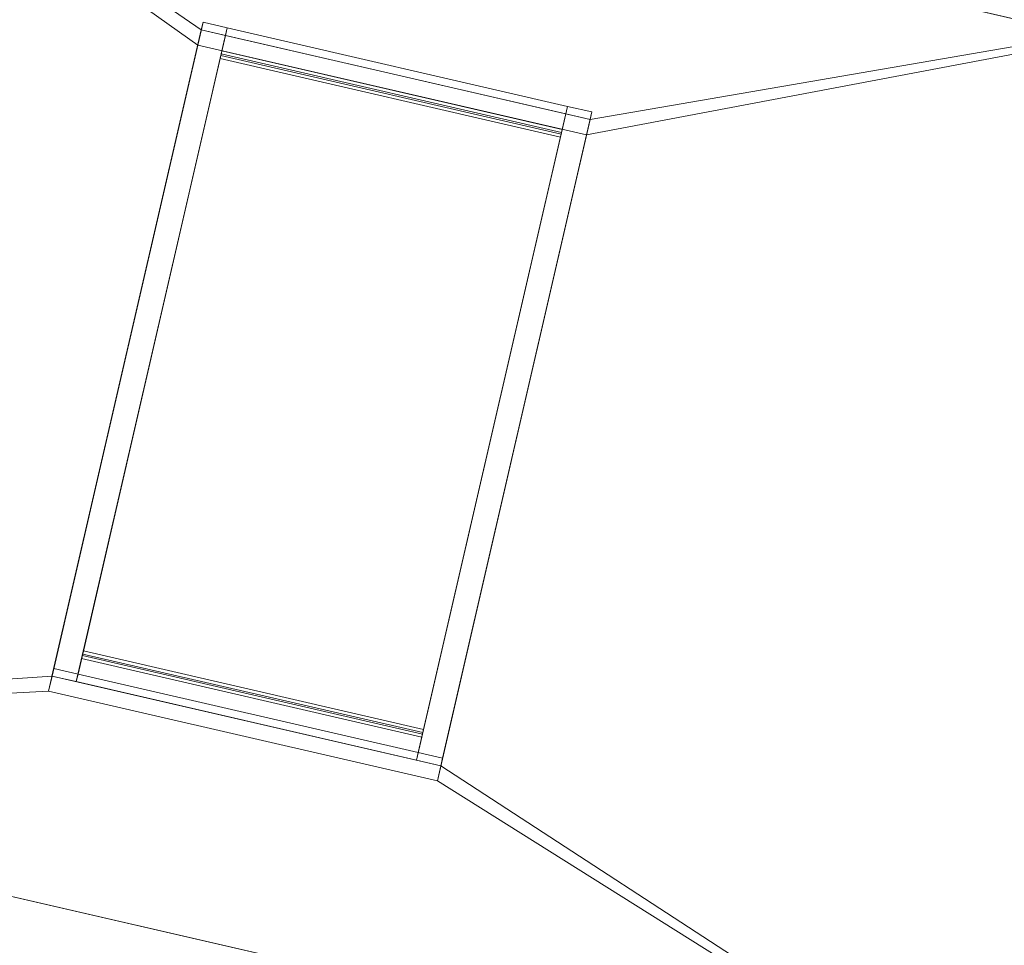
# Model space of a CAD drawing. Header units: millimetres. Extents: x -430348 to -225823, y -86243 to 5084.
# Tile 844 of 1056: x -323477 to -321503, y -62807 to -60951. Entities that reach past the tile are written whole.
import ezdxf

# ---------------------------------------------------------------- set-up
doc = ezdxf.new("R2010")
doc.units = ezdxf.units.MM
for name, color, linetype, lineweight in [('A-GLAZ-CURT', 52, 'Continuous', 9), ('A-GLAZ-CWMG', 51, 'Continuous', 9), ('A-ROOF', 132, 'Continuous', 9), ('A-WALL', 113, 'Continuous', 9)]:
    doc.layers.add(name, color=color, linetype=linetype, lineweight=lineweight)

# ---------------------------------------------------------------- blocks, each defined once
blk = doc.blocks.new('System Panel - Glazed-555633-_3D_ Copy 1')
at = {"layer": 'A-GLAZ-CURT', "transparency": 33554471}
mesh = blk.add_polyface(dxfattribs=at)
corners = [(-350, 5), (-350, 5, 1300), (350, 5, 1300), (350, 5)]
mesh.append_faces([[corners[k] for k in face] for face in [(1, 2, 3, 0)]])
mesh = blk.add_polyface(dxfattribs=at)
corners = [(350, -5), (-350, -5), (-350, 5), (350, 5)]
mesh.append_faces([[corners[k] for k in face] for face in [(0, 1, 2, 3)]])
mesh = blk.add_polyface(dxfattribs=at)
corners = [(-350, -5, 1300), (350, -5, 1300), (350, 5, 1300), (-350, 5, 1300)]
mesh.append_faces([[corners[k] for k in face] for face in [(0, 1, 2, 3)]])
mesh = blk.add_polyface(dxfattribs=at)
corners = [(-350, -5), (-350, -5, 1300), (-350, 5, 1300), (-350, 5)]
mesh.append_faces([[corners[k] for k in face] for face in [(0, 1, 2, 3)]])
mesh = blk.add_polyface(dxfattribs=at)
corners = [(350, -5, 1300), (350, -5), (350, 5), (350, 5, 1300)]
mesh.append_faces([[corners[k] for k in face] for face in [(0, 1, 2, 3)]])
mesh = blk.add_polyface(dxfattribs=at)
corners = [(-350, -5), (350, -5), (350, -5, 1300), (-350, -5, 1300)]
mesh.append_faces([[corners[k] for k in face] for face in [(3, 0, 1, 2)]])
blk = doc.blocks.new('Rectangular Mullion - 50mm x 50mm-498029-_3D_ Copy 1')
at = {"layer": 'A-GLAZ-CWMG'}
mesh = blk.add_polyface(dxfattribs=at)
corners = [(0, 25), (-50, 25), (-50, -25), (0, -25)]
mesh.append_faces([[corners[k] for k in face] for face in [(2, 3, 0, 1)]])
mesh = blk.add_polyface(dxfattribs=at)
corners = [(0, 25, -700), (0, -25, -700), (-50, -25, -700), (-50, 25, -700)]
mesh.append_faces([[corners[k] for k in face] for face in [(0, 1, 2, 3)]])
mesh = blk.add_polyface(dxfattribs=at)
corners = [(-50, 25), (0, 25), (0, 25, -700), (-50, 25, -700)]
mesh.append_faces([[corners[k] for k in face] for face in [(0, 1, 2, 3)]])
mesh = blk.add_polyface(dxfattribs=at)
corners = [(-50, -25), (-50, 25), (-50, 25, -700), (-50, -25, -700)]
mesh.append_faces([[corners[k] for k in face] for face in [(0, 1, 2, 3)]])
mesh = blk.add_polyface(dxfattribs=at)
corners = [(0, 25), (0, -25), (0, -25, -700), (0, 25, -700)]
mesh.append_faces([[corners[k] for k in face] for face in [(0, 1, 2, 3)]])
mesh = blk.add_polyface(dxfattribs=at)
corners = [(0, -25), (-50, -25), (-50, -25, -700), (0, -25, -700)]
mesh.append_faces([[corners[k] for k in face] for face in [(0, 1, 2, 3)]])
blk = doc.blocks.new('Rectangular Mullion - 50mm x 50mm-391303-_3D_ Copy 1')
at = {"layer": 'A-GLAZ-CWMG'}
mesh = blk.add_polyface(dxfattribs=at)
corners = [(0, 25), (-50, 25), (-50, -25), (0, -25)]
mesh.append_faces([[corners[k] for k in face] for face in [(2, 3, 0, 1)]])
mesh = blk.add_polyface(dxfattribs=at)
corners = [(0, 25, -1400), (0, -25, -1400), (-50, -25, -1400), (-50, 25, -1400)]
mesh.append_faces([[corners[k] for k in face] for face in [(0, 1, 2, 3)]])
mesh = blk.add_polyface(dxfattribs=at)
corners = [(-50, 25), (0, 25), (0, 25, -1400), (-50, 25, -1400)]
mesh.append_faces([[corners[k] for k in face] for face in [(3, 0, 1, 2)]])
mesh = blk.add_polyface(dxfattribs=at)
corners = [(-50, -25), (-50, 25), (-50, 25, -1400), (-50, -25, -1400)]
mesh.append_faces([[corners[k] for k in face] for face in [(3, 0, 1, 2)]])
mesh = blk.add_polyface(dxfattribs=at)
corners = [(0, 25), (0, -25), (0, -25, -1400), (0, 25, -1400)]
mesh.append_faces([[corners[k] for k in face] for face in [(3, 0, 1, 2)]])
mesh = blk.add_polyface(dxfattribs=at)
corners = [(0, -25), (-50, -25), (-50, -25, -1400), (0, -25, -1400)]
mesh.append_faces([[corners[k] for k in face] for face in [(3, 0, 1, 2)]])
blk = doc.blocks.new('Rectangular Mullion - 50mm x 50mm-498031-_3D_ Copy 1')
at = {"layer": 'A-GLAZ-CWMG'}
mesh = blk.add_polyface(dxfattribs=at)
corners = [(0, 25), (-50, 25), (-50, -25), (0, -25)]
mesh.append_faces([[corners[k] for k in face] for face in [(2, 3, 0, 1)]])
mesh = blk.add_polyface(dxfattribs=at)
corners = [(0, 25, -700), (0, -25, -700), (-50, -25, -700), (-50, 25, -700)]
mesh.append_faces([[corners[k] for k in face] for face in [(0, 1, 2, 3)]])
mesh = blk.add_polyface(dxfattribs=at)
corners = [(-50, 25), (0, 25), (0, 25, -700), (-50, 25, -700)]
mesh.append_faces([[corners[k] for k in face] for face in [(0, 1, 2, 3)]])
mesh = blk.add_polyface(dxfattribs=at)
corners = [(-50, -25), (-50, 25), (-50, 25, -700), (-50, -25, -700)]
mesh.append_faces([[corners[k] for k in face] for face in [(0, 1, 2, 3)]])
mesh = blk.add_polyface(dxfattribs=at)
corners = [(0, 25), (0, -25), (0, -25, -700), (0, 25, -700)]
mesh.append_faces([[corners[k] for k in face] for face in [(0, 1, 2, 3)]])
mesh = blk.add_polyface(dxfattribs=at)
corners = [(0, -25), (-50, -25), (-50, -25, -700), (0, -25, -700)]
mesh.append_faces([[corners[k] for k in face] for face in [(0, 1, 2, 3)]])
blk = doc.blocks.new('Rectangular Mullion - 50mm x 50mm-391305-_3D_ Copy 1')
at = {"layer": 'A-GLAZ-CWMG'}
mesh = blk.add_polyface(dxfattribs=at)
corners = [(0, 25), (-50, 25), (-50, -25), (0, -25)]
mesh.append_faces([[corners[k] for k in face] for face in [(2, 3, 0, 1)]])
mesh = blk.add_polyface(dxfattribs=at)
corners = [(0, 25, -1400), (0, -25, -1400), (-50, -25, -1400), (-50, 25, -1400)]
mesh.append_faces([[corners[k] for k in face] for face in [(0, 1, 2, 3)]])
mesh = blk.add_polyface(dxfattribs=at)
corners = [(-50, 25), (0, 25), (0, 25, -1400), (-50, 25, -1400)]
mesh.append_faces([[corners[k] for k in face] for face in [(3, 0, 1, 2)]])
mesh = blk.add_polyface(dxfattribs=at)
corners = [(-50, -25), (-50, 25), (-50, 25, -1400), (-50, -25, -1400)]
mesh.append_faces([[corners[k] for k in face] for face in [(3, 0, 1, 2)]])
mesh = blk.add_polyface(dxfattribs=at)
corners = [(0, 25), (0, -25), (0, -25, -1400), (0, 25, -1400)]
mesh.append_faces([[corners[k] for k in face] for face in [(3, 0, 1, 2)]])
mesh = blk.add_polyface(dxfattribs=at)
corners = [(0, -25), (-50, -25), (-50, -25, -1400), (0, -25, -1400)]
mesh.append_faces([[corners[k] for k in face] for face in [(3, 0, 1, 2)]])

msp = doc.modelspace()

# ---------------------------------------------------------------- block references
at = {"layer": 'A-GLAZ-CURT', "transparency": 33554471, "extrusion": (-0.213697, -0.925624, 0.312335)}
msp.add_blockref('System Panel - Glazed-555633-_3D_ Copy 1', (-300715.8, 18236.9, 145087.6), dxfattribs=at)
at = {"layer": 'A-GLAZ-CWMG', "extrusion": (0.213697, 0.925624, -0.312335)}
msp.add_blockref('Rectangular Mullion - 50mm x 50mm-391305-_3D_ Copy 1', (301115.8, 18236.9, -145037.6), dxfattribs=at)
at = {"layer": 'A-GLAZ-CWMG', "extrusion": (0.97437, -0.224951, 0), "rotation": 341.8}
msp.add_blockref('Rectangular Mullion - 50mm x 50mm-498031-_3D_ Copy 1', (-132085.7, 62624.8, -300365.8), dxfattribs=at)
at = {"layer": 'A-GLAZ-CWMG', "extrusion": (-0.213697, -0.925624, 0.312335)}
msp.add_blockref('Rectangular Mullion - 50mm x 50mm-391303-_3D_ Copy 1', (-300315.8, 18236.9, 146437.6), dxfattribs=at)
at = {"layer": 'A-GLAZ-CWMG', "extrusion": (-0.97437, 0.224951, 0), "rotation": 18.20000000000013}
msp.add_blockref('Rectangular Mullion - 50mm x 50mm-498029-_3D_ Copy 1', (133415.6, 63062.1, 301065.8), dxfattribs=at)

# ---------------------------------------------------------------- meshes
at = {"layer": 'A-ROOF'}
mesh = msp.add_polyface(dxfattribs=at)
corners = [(-324661.1, -59908, 62269.6), (-320583.2, -60849.5, 62269.6), (-321171.8, -63399.3, 63130), (-325472.9, -62406.3, 63130), (-323418.9, -62297.9, 62943.4), (-322639.4, -62477.9, 62943.4), (-322340.3, -61182, 62506.1), (-323119.8, -61002.1, 62506.1)]
mesh.append_faces([[corners[k] for k in face] for face in [(7, 0, 1, 6), (2, 5, 6, 1)]], dxfattribs={"vtx0": -1, "vtx2": -1})
mesh.append_faces([[corners[k] for k in face] for face in [(7, 4, 3, 0), (2, 3, 4, 5)]], dxfattribs={"vtx1": -1, "vtx3": -1})
mesh = msp.add_polyface(dxfattribs=at)
corners = [(-325472.9, -62406.3, 63235.3), (-321171.8, -63399.3, 63235.3), (-320583.2, -60849.5, 62374.9), (-324661.1, -59908, 62374.9), (-322632.4, -62447.5, 63038.4), (-323411.9, -62267.5, 63038.4), (-323112.7, -60971.6, 62601.1), (-322333.2, -61151.6, 62601.1)]
mesh.append_faces([[corners[k] for k in face] for face in [(0, 5, 6, 3), (5, 0, 1, 4)]], dxfattribs={"vtx0": -1, "vtx2": -1})
mesh.append_faces([[corners[k] for k in face] for face in [(2, 3, 6, 7), (7, 4, 1, 2)]], dxfattribs={"vtx1": -1, "vtx3": -1})
mesh = msp.add_polyface(dxfattribs=at)
corners = [(-318592.4, -63840.9, 64710), (-316906.2, -66539.3, 66314.9), (-318165.5, -67326.2, 67063.9), (-332868.8, -63931.7, 67063.9), (-332936.9, -63916, 67063.9), (-332194.6, -60700.6, 64710), (-332126.4, -60716.3, 64710)]
mesh.append_faces([[corners[k] for k in face] for face in [(0, 3, 6)]], dxfattribs={"vtx0": -1, "vtx1": -1})
mesh.append_faces([[corners[k] for k in face] for face in [(5, 6, 3, 4)]], dxfattribs={"vtx1": -1})
mesh.append_faces([[corners[k] for k in face] for face in [(0, 1, 2, 3)]], dxfattribs={"vtx3": -1})
mesh = msp.add_polyface(dxfattribs=at)
corners = [(-318592.4, -63840.9, 64832.8), (-332194.6, -60700.6, 64832.8), (-332936.9, -63916, 67186.7), (-318165.5, -67326.2, 67186.7), (-316906.2, -66539.3, 66437.7)]
mesh.append_faces([[corners[k] for k in face] for face in [(3, 4, 0)]], dxfattribs={"vtx2": -1})
mesh.append_faces([[corners[k] for k in face] for face in [(0, 1, 2, 3)]], dxfattribs={"vtx3": -1})
mesh = msp.add_polyface(dxfattribs=at)
corners = [(-332194.6, -60700.6, 64710), (-332194.6, -60700.6, 64832.8), (-318592.4, -63840.9, 64832.8), (-318592.4, -63840.9, 64710), (-332126.4, -60716.3, 64710)]
mesh.append_faces([[corners[k] for k in face] for face in [(2, 3, 4)]], dxfattribs={"vtx2": -1})
mesh.append_faces([[corners[k] for k in face] for face in [(4, 0, 1, 2)]], dxfattribs={"vtx3": -1})
mesh = msp.add_polyface(dxfattribs=at)
corners = [(-323411.9, -62267.5, 63038.4), (-323418.9, -62297.9, 62943.4), (-323119.8, -61002.1, 62506.1), (-323112.7, -60971.6, 62601.1)]
mesh.append_faces([[corners[k] for k in face] for face in [(3, 0, 1, 2)]])
mesh = msp.add_polyface(dxfattribs=at)
corners = [(-322340.3, -61182, 62506.1), (-322333.2, -61151.6, 62601.1), (-323112.7, -60971.6, 62601.1), (-323119.8, -61002.1, 62506.1)]
mesh.append_faces([[corners[k] for k in face] for face in [(1, 2, 3, 0)]])
mesh = msp.add_polyface(dxfattribs=at)
corners = [(-322639.4, -62477.9, 62943.4), (-322632.4, -62447.5, 63038.4), (-322333.2, -61151.6, 62601.1), (-322340.3, -61182, 62506.1)]
mesh.append_faces([[corners[k] for k in face] for face in [(1, 2, 3, 0)]])
mesh = msp.add_polyface(dxfattribs=at)
corners = [(-323418.9, -62297.9, 62943.4), (-323411.9, -62267.5, 63038.4), (-322632.4, -62447.5, 63038.4), (-322639.4, -62477.9, 62943.4)]
mesh.append_faces([[corners[k] for k in face] for face in [(1, 2, 3, 0)]])
mesh = msp.add_polyface(dxfattribs=at)
corners = [(-321171.8, -63399.3, 63235.3), (-325472.9, -62406.3, 63235.3), (-325472.9, -62406.3, 63130), (-321171.8, -63399.3, 63130)]
mesh.append_faces([[corners[k] for k in face] for face in [(1, 2, 3, 0)]])
at = {"layer": 'A-WALL'}
mesh = msp.add_polyface(dxfattribs=at)
corners = [(-318492.7, -64325.7, 59055.2), (-325272.3, -62760.5, 59055.2), (-325564.6, -62693, 59055.2), (-326621.8, -62449, 59055.2), (-326914.1, -62381.5, 59055.2), (-337272.8, -59990, 59055.2), (-337565.1, -59922.5, 59055.2), (-338713.7, -59657.3, 59055.2), (-339006, -59589.9, 59055.2), (-349473.9, -57173.2, 59055.2), (-349766.2, -57105.7, 59055.2), (-349698.7, -56813.4, 59055.2), (-344281.8, -58064, 59055.2), (-344087, -58108.9, 59055.2), (-338776.6, -59334.9, 59055.2), (-338581.8, -59379.9, 59055.2), (-337490.2, -59631.9, 59055.2), (-337295.3, -59676.9, 59055.2), (-332676.8, -60743.2, 59055.2), (-332482, -60788.2, 59055.2), (-332086.3, -60879.5, 59055.2), (-331794, -60947, 59055.2), (-327096, -62031.6, 59055.2), (-326803.7, -62099.1, 59055.2), (-325472.9, -62406.3, 59055.2), (-325179.5, -62474.1, 59055.2), (-321464.2, -63331.8, 59055.2), (-321171.8, -63399.3, 59055.2), (-318425.2, -64033.4, 59055.2)]
mesh.append_faces([[corners[k] for k in face] for face in [(0, 27, 28)]], dxfattribs={"vtx0": -1})
mesh.append_faces([[corners[k] for k in face] for face in [(24, 3, 23)]], dxfattribs={"vtx0": -1, "vtx1": -1})
mesh.append_faces([[corners[k] for k in face] for face in [(5, 18, 19), (20, 4, 5, 19), (23, 3, 4, 22), (6, 16, 17), (9, 12, 13)]], dxfattribs={"vtx0": -1, "vtx2": -1})
mesh.append_faces([[corners[k] for k in face] for face in [(24, 1, 2, 3), (4, 20, 21, 22), (1, 24, 25, 26)]], dxfattribs={"vtx0": -1, "vtx3": -1})
mesh.append_faces([[corners[k] for k in face] for face in [(7, 8, 14, 15), (8, 9, 13, 14), (5, 6, 17, 18), (6, 7, 15, 16), (0, 1, 26, 27)]], dxfattribs={"vtx1": -1, "vtx3": -1})
mesh.append_faces([[corners[k] for k in face] for face in [(9, 10, 11, 12)]], dxfattribs={"vtx3": -1})
mesh = msp.add_polyface(dxfattribs=at)
corners = [(-318425.2, -64033.4, 59055.2), (-321171.8, -63399.3, 59055.2), (-321464.2, -63331.8, 59055.2), (-325179.5, -62474.1, 59055.2), (-325472.9, -62406.3, 59055.2), (-326803.7, -62099.1, 59055.2), (-327096, -62031.6, 59055.2), (-331794, -60947, 59055.2), (-332086.3, -60879.5, 59055.2), (-332482, -60788.2, 59055.2), (-332676.8, -60743.2, 59055.2), (-337295.3, -59676.9, 59055.2), (-337490.2, -59631.9, 59055.2), (-338581.8, -59379.9, 59055.2), (-338776.6, -59334.9, 59055.2), (-344087, -58108.9, 59055.2), (-344281.8, -58064, 59055.2), (-349698.7, -56813.4, 59055.2), (-349698.7, -56813.4, 64617), (-332160.2, -60862.5, 64617), (-332160.2, -60862.5, 64817), (-318480, -64020.8, 64817), (-318425.2, -64033.4, 64857.1), (-318648.2, -63981.9, 63579.7), (-318648.2, -63981.9, 64579.7), (-319505.7, -63784, 64579.7), (-319505.7, -63784, 63579.7), (-321298.5, -63370.1, 63450), (-321298.5, -63370.1, 64710), (-322701.6, -63046.1, 64710), (-322701.6, -63046.1, 63450), (-324230.5, -62693.2, 63450), (-324230.5, -62693.2, 64710), (-325107.4, -62490.7, 64710), (-325107.4, -62490.7, 63450), (-325637.4, -62368.4, 63450), (-325637.4, -62368.4, 64710), (-326296.2, -62216.3, 64710), (-326296.2, -62216.3, 63450), (-326958.7, -62063.3, 63450), (-326958.7, -62063.3, 64710), (-327835.7, -61860.8, 64710), (-327835.7, -61860.8, 63450), (-329394.6, -61500.9, 63450), (-329394.6, -61500.9, 64710), (-330758.8, -61186, 64710), (-330758.8, -61186, 63450), (-333339, -60590.3, 63250), (-333339, -60590.3, 64510), (-334625.2, -60293.4, 64510), (-334625.2, -60293.4, 63250), (-336301.1, -59906.4, 63250), (-336301.1, -59906.4, 64510), (-337119.6, -59717.5, 64510), (-337119.6, -59717.5, 63250), (-337801.6, -59560, 63250), (-337801.6, -59560, 64510), (-338366.8, -59429.5, 64510), (-338366.8, -59429.5, 63250), (-339019.6, -59278.8, 63250), (-339019.6, -59278.8, 64510), (-339877.1, -59080.9, 64510), (-339877.1, -59080.9, 63250), (-341523.7, -58700.7, 63250), (-341523.7, -58700.7, 64510), (-342809.9, -58403.8, 64510), (-342809.9, -58403.8, 63250), (-345421.2, -57800.9, 63250), (-345421.2, -57800.9, 64510), (-346707.4, -57504, 64510), (-346707.4, -57504, 63250), (-348480.7, -57094.6, 63250), (-348480.7, -57094.6, 64510), (-349201.8, -56928.1, 64510), (-349201.8, -56928.1, 63250), (-344697, -57968.1, 61019.9), (-344697, -57968.1, 62019.9), (-345281.6, -57833.1, 62019.9), (-345281.6, -57833.1, 61019.9), (-346846.2, -57471.9, 60762.9), (-346846.2, -57471.9, 62022.9), (-347567.2, -57305.5, 62022.9), (-347567.2, -57305.5, 60762.9), (-348480.7, -57094.6, 59750), (-348480.7, -57094.6, 61750), (-349201.8, -56928.1, 61750), (-349201.8, -56928.1, 59750), (-332086.3, -60879.5, 60653.9), (-332086.3, -60879.5, 61913.9), (-333372.5, -60582.6, 61913.9), (-333372.5, -60582.6, 60653.9), (-318648.2, -63981.9, 60928.8), (-318648.2, -63981.9, 61928.8), (-319505.7, -63784, 61928.8), (-319505.7, -63784, 60928.8), (-320597, -63532, 60928.8), (-320597, -63532, 61928.8), (-321171.8, -63399.3, 61928.8), (-321171.8, -63399.3, 60928.8), (-325637.4, -62368.4, 62306.2), (-326554.4, -62156.7, 62306.2), (-326554.4, -62156.7, 59686.2), (-325637.4, -62368.4, 59686.2)]
mesh.append_faces([[corners[k] for k in face] for face in [(95, 1, 98), (23, 92, 26), (31, 99, 34), (38, 40, 37), (34, 36, 33), (39, 100, 42), (60, 57, 59), (72, 69, 71)]], dxfattribs={"vtx0": -1, "vtx1": -1})
mesh.append_faces([[corners[k] for k in face] for face in [(94, 1, 95, 93), (46, 47, 19, 45), (29, 32, 21, 28), (23, 22, 92), (11, 51, 90), (58, 14, 59, 57), (53, 56, 19, 52)]], dxfattribs={"vtx0": -1, "vtx1": -1, "vtx2": -1})
mesh.append_faces([[corners[k] for k in face] for face in [(43, 100, 6, 87), (98, 99, 31, 30)]], dxfattribs={"vtx0": -1, "vtx1": -1, "vtx2": -1, "vtx3": -1})
mesh.append_faces([[corners[k] for k in face] for face in [(98, 3, 102, 99), (88, 47, 46, 43), (42, 100, 43, 44), (20, 33, 36, 37), (34, 99, 35, 36), (38, 100, 39, 40), (20, 37, 40, 41), (66, 15, 75, 76), (71, 81, 84, 85), (18, 65, 68, 69), (18, 69, 72, 73)]], dxfattribs={"vtx0": -1, "vtx1": -1, "vtx3": -1})
mesh.append_faces([[corners[k] for k in face] for face in [(0, 91, 92, 22), (93, 95, 96), (101, 5, 6, 100), (102, 3, 4), (30, 31, 32, 29), (24, 21, 22, 23), (33, 20, 21, 32), (44, 41, 42), (45, 19, 20), (47, 88, 89, 50), (75, 15, 16, 78), (17, 86, 83, 16), (82, 83, 84, 81), (19, 60, 61), (85, 74, 71)]], dxfattribs={"vtx0": -1, "vtx2": -1})
mesh.append_faces([[corners[k] for k in face] for face in [(26, 92, 93, 96), (21, 24, 25, 28), (19, 48, 49, 52), (50, 89, 90, 51), (83, 82, 79, 16), (67, 76, 77, 80), (19, 56, 57, 60), (64, 18, 19, 61), (67, 65, 66, 76), (71, 69, 70, 81), (18, 73, 74, 85)]], dxfattribs={"vtx0": -1, "vtx2": -1, "vtx3": -1})
mesh.append_faces([[corners[k] for k in face] for face in [(98, 1, 2, 3), (87, 6, 7, 8), (87, 8, 9, 10)]], dxfattribs={"vtx0": -1, "vtx3": -1})
mesh.append_faces([[corners[k] for k in face] for face in [(87, 88, 43), (47, 48, 19), (77, 78, 80), (62, 59, 14), (66, 63, 15), (67, 68, 65), (64, 65, 18)]], dxfattribs={"vtx1": -1, "vtx2": -1})
mesh.append_faces([[corners[k] for k in face] for face in [(96, 97, 27, 26), (44, 45, 20, 41), (12, 13, 55, 54), (14, 15, 63, 62), (79, 80, 78, 16)]], dxfattribs={"vtx1": -1, "vtx2": -1, "vtx3": -1})
mesh.append_faces([[corners[k] for k in face] for face in [(94, 91, 0, 1), (97, 98, 30, 27), (101, 102, 4, 5), (99, 100, 38, 35), (25, 26, 27, 28), (54, 51, 11, 12), (13, 14, 58, 55), (90, 87, 10, 11), (49, 50, 51, 52), (85, 86, 17, 18), (80, 81, 70, 67), (53, 54, 55, 56), (61, 62, 63, 64)]], dxfattribs={"vtx1": -1, "vtx3": -1})
mesh = msp.add_polyface(dxfattribs=at)
corners = [(-349766.2, -57105.7, 59055.2), (-349473.9, -57173.2, 59055.2), (-339006, -59589.9, 59055.2), (-338713.7, -59657.3, 59055.2), (-337565.1, -59922.5, 59055.2), (-337272.8, -59990, 59055.2), (-326914.1, -62381.5, 59055.2), (-326621.8, -62449, 59055.2), (-325564.6, -62693, 59055.2), (-325272.3, -62760.5, 59055.2), (-318492.7, -64325.7, 59055.2), (-318492.7, -64325.7, 65031), (-332227.7, -61154.8, 65031), (-332227.7, -61154.8, 64831), (-349473.9, -57173.2, 64831), (-349493.4, -57168.7, 64831), (-349766.2, -57105.7, 64631.3), (-318715.7, -64274.2, 64579.7), (-318715.7, -64274.2, 63579.7), (-319573.2, -64076.3, 63579.7), (-319573.2, -64076.3, 64579.7), (-321366, -63662.4, 64710), (-321366, -63662.4, 63450), (-322769.1, -63338.4, 63450), (-322769.1, -63338.4, 64710), (-324298, -62985.5, 64710), (-324298, -62985.5, 63450), (-325174.9, -62783, 63450), (-325174.9, -62783, 64710), (-325704.9, -62660.7, 64710), (-325704.9, -62660.7, 63450), (-326363.6, -62508.6, 63450), (-326363.6, -62508.6, 64710), (-327026.2, -62355.6, 64710), (-327026.2, -62355.6, 63450), (-327903.1, -62153.2, 63450), (-327903.1, -62153.2, 64710), (-329462.1, -61793.2, 64710), (-329462.1, -61793.2, 63450), (-330826.3, -61478.3, 63450), (-330826.3, -61478.3, 64710), (-333406.5, -60882.6, 64510), (-333406.5, -60882.6, 63250), (-334692.7, -60585.7, 63250), (-334692.7, -60585.7, 64510), (-336368.6, -60198.8, 64510), (-336368.6, -60198.8, 63250), (-337187.1, -60009.8, 63250), (-337187.1, -60009.8, 64510), (-337869.1, -59852.3, 64510), (-337869.1, -59852.3, 63250), (-338434.3, -59721.9, 63250), (-338434.3, -59721.9, 64510), (-339087.1, -59571.1, 64510), (-339087.1, -59571.1, 63250), (-339944.5, -59373.2, 63250), (-339944.5, -59373.2, 64510), (-341591.2, -58993, 64510), (-341591.2, -58993, 63250), (-342877.4, -58696.1, 63250), (-342877.4, -58696.1, 64510), (-345488.7, -58093.2, 64510), (-345488.7, -58093.2, 63250), (-346774.9, -57796.3, 63250), (-346774.9, -57796.3, 64510), (-348548.2, -57386.9, 64510), (-348548.2, -57386.9, 63250), (-349269.3, -57220.4, 63250), (-349269.3, -57220.4, 64510), (-344764.5, -58260.4, 62019.9), (-344764.5, -58260.4, 61019.9), (-345349.1, -58125.4, 61019.9), (-345349.1, -58125.4, 62019.9), (-346913.6, -57764.2, 62022.9), (-346913.6, -57764.2, 60762.9), (-347634.7, -57597.8, 60762.9), (-347634.7, -57597.8, 62022.9), (-348548.2, -57386.9, 61750), (-348548.2, -57386.9, 59750), (-349269.3, -57220.4, 59750), (-349269.3, -57220.4, 61750), (-332153.8, -61171.8, 61913.9), (-332153.8, -61171.8, 60653.9), (-333439.9, -60874.9, 60653.9), (-333439.9, -60874.9, 61913.9), (-318715.7, -64274.2, 61928.8), (-318715.7, -64274.2, 60928.8), (-319573.2, -64076.3, 60928.8), (-319573.2, -64076.3, 61928.8), (-320664.4, -63824.3, 61928.8), (-320664.4, -63824.3, 60928.8), (-321239.3, -63691.6, 60928.8), (-321239.3, -63691.6, 61928.8), (-326621.8, -62449, 62306.2), (-325704.9, -62660.7, 62306.2), (-325704.9, -62660.7, 59686.2), (-326621.8, -62449, 59686.2)]
mesh.append_faces([[corners[k] for k in face] for face in [(67, 80, 66), (55, 2, 54), (93, 38, 96), (96, 7, 95), (91, 10, 90), (42, 13, 41), (19, 85, 18), (21, 11, 24)]], dxfattribs={"vtx0": -1, "vtx1": -1})
mesh.append_faces([[corners[k] for k in face] for face in [(71, 74, 78, 70), (61, 60, 14, 64), (65, 64, 14, 68), (12, 29, 28, 11), (25, 24, 11, 28)]], dxfattribs={"vtx0": -1, "vtx1": -1, "vtx2": -1})
mesh.append_faces([[corners[k] for k in face] for face in [(46, 5, 83, 43), (58, 70, 2, 55)]], dxfattribs={"vtx0": -1, "vtx1": -1, "vtx2": -1, "vtx3": -1})
mesh.append_faces([[corners[k] for k in face] for face in [(66, 76, 63, 64), (57, 56, 13, 14), (13, 45, 44, 41), (13, 42, 39, 40), (91, 95, 9, 10), (91, 26, 94, 95), (19, 89, 88, 85), (12, 37, 36, 33)]], dxfattribs={"vtx0": -1, "vtx1": -1, "vtx3": -1})
mesh.append_faces([[corners[k] for k in face] for face in [(79, 0, 1, 78), (0, 79, 80, 16), (78, 74, 75), (63, 76, 73, 62), (59, 69, 70, 58), (5, 46, 47), (46, 43, 44, 45), (50, 47, 48, 49), (60, 61, 62, 59), (58, 55, 56, 57), (54, 51, 52, 53), (90, 87, 88, 89), (23, 91, 92, 22), (94, 30, 31), (22, 19, 20, 21)]], dxfattribs={"vtx0": -1, "vtx2": -1})
mesh.append_faces([[corners[k] for k in face] for face in [(66, 80, 77, 76), (73, 71, 72, 62), (78, 1, 2, 70), (54, 2, 3, 51), (62, 72, 69, 59), (38, 81, 82, 6), (81, 38, 39, 42), (93, 34, 35, 38), (10, 86, 87, 90), (22, 92, 89, 19), (27, 29, 30, 94), (23, 25, 26, 91), (11, 17, 18, 85)]], dxfattribs={"vtx0": -1, "vtx2": -1, "vtx3": -1})
mesh.append_faces([[corners[k] for k in face] for face in [(68, 14, 15, 16)]], dxfattribs={"vtx0": -1, "vtx3": -1})
mesh.append_faces([[corners[k] for k in face] for face in [(73, 74, 71), (83, 84, 43), (65, 66, 64), (60, 57, 14), (56, 53, 13), (8, 9, 95, 7), (26, 27, 94), (23, 24, 25), (27, 28, 29)]], dxfattribs={"vtx1": -1, "vtx2": -1})
mesh.append_faces([[corners[k] for k in face] for face in [(4, 5, 47, 50), (67, 68, 16, 80), (48, 45, 13, 49), (52, 49, 13, 53), (6, 7, 96, 38), (93, 94, 31, 34), (32, 29, 12, 33), (20, 17, 11, 21)]], dxfattribs={"vtx1": -1, "vtx2": -1, "vtx3": -1})
mesh.append_faces([[corners[k] for k in face] for face in [(77, 78, 75, 76), (3, 4, 50, 51), (42, 43, 84, 81), (82, 83, 5, 6), (37, 38, 35, 36), (85, 86, 10, 11), (40, 37, 12, 13), (33, 34, 31, 32)]], dxfattribs={"vtx1": -1, "vtx3": -1})
mesh = msp.add_polyface(dxfattribs=at)
corners = [(-324661.1, -59908, 59055.2), (-320875.5, -60782, 59055.2), (-320943, -61074.3, 59055.2), (-324460.8, -60262.1, 59055.2), (-324754.2, -60194.4, 59055.2)]
mesh.append_faces([[corners[k] for k in face] for face in [(3, 0, 1, 2)]], dxfattribs={"vtx0": -1})
mesh.append_faces([[corners[k] for k in face] for face in [(3, 4, 0)]], dxfattribs={"vtx2": -1})
mesh = msp.add_polyface(dxfattribs=at)
corners = [(-320875.5, -60782, 62269.6), (-324661.1, -59908, 62269.6), (-324754.2, -60194.4, 62368.2), (-324460.8, -60262.1, 62368.2), (-320943, -61074.3, 62368.2)]
mesh.append_faces([[corners[k] for k in face] for face in [(1, 2, 3)]], dxfattribs={"vtx2": -1})
mesh.append_faces([[corners[k] for k in face] for face in [(3, 4, 0, 1)]], dxfattribs={"vtx3": -1})
mesh = msp.add_polyface(dxfattribs=at)
corners = [(-324754.2, -60194.4, 59055.2), (-324460.8, -60262.1, 59055.2), (-320943, -61074.3, 59055.2), (-320943, -61074.3, 62368.2), (-324460.8, -60262.1, 62368.2), (-324754.2, -60194.4, 62368.2), (-322102.5, -60806.6, 59843.9), (-323018.4, -60595.1, 59843.9), (-323018.4, -60595.1, 60458.9), (-323875.8, -60397.2, 60458.9), (-323875.8, -60397.2, 61943.9), (-321498.3, -60946.1, 61943.9), (-321498.3, -60946.1, 60458.9), (-322102.5, -60806.6, 60458.9)]
mesh.append_faces([[corners[k] for k in face] for face in [(9, 7, 8)]], dxfattribs={"vtx0": -1})
mesh.append_faces([[corners[k] for k in face] for face in [(6, 2, 12, 13)]], dxfattribs={"vtx0": -1, "vtx1": -1})
mesh.append_faces([[corners[k] for k in face] for face in [(7, 1, 2, 6), (10, 4, 5, 9), (12, 2, 3, 11)]], dxfattribs={"vtx0": -1, "vtx2": -1})
mesh.append_faces([[corners[k] for k in face] for face in [(9, 0, 1, 7)]], dxfattribs={"vtx0": -1, "vtx2": -1, "vtx3": -1})
mesh.append_faces([[corners[k] for k in face] for face in [(5, 0, 9)]], dxfattribs={"vtx1": -1, "vtx2": -1})
mesh.append_faces([[corners[k] for k in face] for face in [(3, 4, 10, 11)]], dxfattribs={"vtx1": -1, "vtx3": -1})
mesh = msp.add_polyface(dxfattribs=at)
corners = [(-318492.7, -64325.7, 65031), (-318437.9, -64088.2, 64857.1), (-318480, -64020.8, 64817), (-332160.2, -60862.5, 64817), (-332227.7, -61154.8, 65031)]
mesh.append_faces([[corners[k] for k in face] for face in [(0, 1, 2)]], dxfattribs={"vtx2": -1})
mesh.append_faces([[corners[k] for k in face] for face in [(2, 3, 4, 0)]], dxfattribs={"vtx3": -1})

doc.saveas('drawing.dxf')
